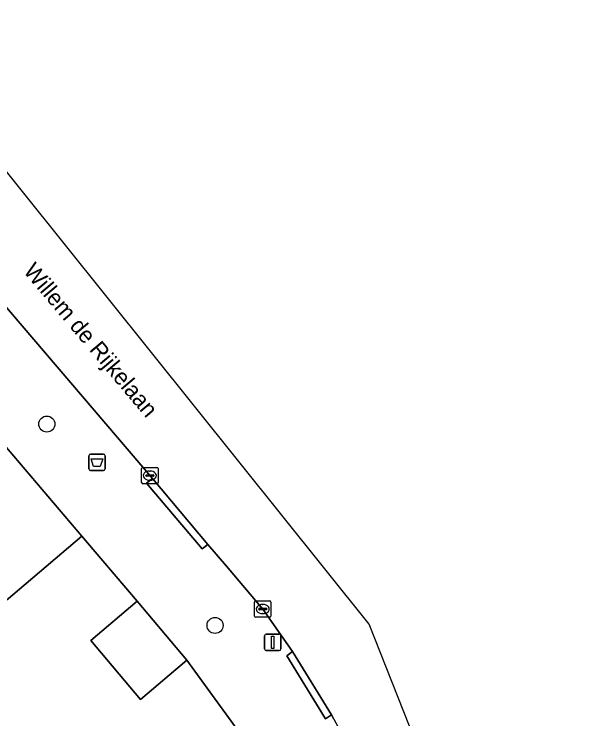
# Model space of a CAD drawing. Extents: x 159499 to 160349, y 382524 to 383273.
# Drawn here: x 159975.85 to 160010.61, y 383220.52 to 383263.5 of the extents above; entities that cross this region are included whole.
import ezdxf

# ---------------------------------------------------------------- set-up
doc = ezdxf.new("R2010")
doc.units = 0
for name, color, linetype in [('IMGEO_Afvalbak', 7, 'Continuous'), ('IMGEO_Boom', 7, 'Continuous'), ('IMGEO_Erf', 7, 'Continuous'), ('IMGEO_Kolk', 7, 'Continuous'), ('IMGEO_Lichtmast', 7, 'Continuous'), ('IMGEO_Openbare_ruimte_label', 7, 'Continuous'), ('IMGEO_Pand', 7, 'Continuous'), ('IMGEO_Rijbaan_lokaal_open', 7, 'Continuous'), ('IMGEO_Voetpad_open', 7, 'Continuous')]:
    doc.layers.add(name, color=color, linetype=linetype)

msp = doc.modelspace()

# ---------------------------------------------------------------- linework, layer by layer
at = {"layer": 'IMGEO_Afvalbak'}
for p, q in [((159980.408, 383235.766), (159980.408, 383236.566)), ((159980.408, 383236.566), (159980.408, 383235.766)), ((159980.508, 383236.666), (159981.298, 383236.666)), ((159981.298, 383236.666), (159980.508, 383236.666)), ((159981.398, 383236.566), (159981.398, 383235.766)), ((159981.398, 383235.766), (159981.398, 383236.566)), ((159981.298, 383235.666), (159980.508, 383235.666)), ((159980.508, 383235.666), (159981.298, 383235.666))]:
    msp.add_line(p, q, dxfattribs=at)
msp.add_lwpolyline([(159980.551, 383236.38), (159981.255, 383236.38), (159981.106, 383235.91), (159980.7, 383235.91), (159980.551, 383236.38)], dxfattribs=at)
for centre, start, end in [((159980.508, 383236.566), 90, 180), ((159980.508, 383236.566), 90, 180), ((159981.298, 383236.566), 0, 90), ((159981.298, 383236.566), 360, 90), ((159980.508, 383235.766), 180, 270), ((159980.508, 383235.766), 180, 270), ((159981.298, 383235.766), 270, 0), ((159981.298, 383235.766), 270, 0)]:
    msp.add_arc(centre, 0.1, start, end, dxfattribs=at)
at = {"layer": 'IMGEO_Boom'}
for centre in [(159977.843, 383238.501), (159988.106, 383226.218)]:
    msp.add_circle(centre, 0.489, dxfattribs=at)
at = {"layer": 'IMGEO_Erf'}
msp.add_lwpolyline([(159990.005, 383219.117), (159986.389, 383224.102), (159983.558, 383221.705), (159980.521, 383225.292), (159983.352, 383227.689), (159979.985, 383231.666), (159976.17, 383228.436), (159972.659, 383225.463)], dxfattribs=at)
at = {"layer": 'IMGEO_Kolk'}
for p, q in [((159983.703, 383235.856), (159984.555, 383235.856)), ((159983.628, 383234.93), (159983.628, 383235.782)), ((159984.116, 383235.636), (159984.141, 383235.636)), ((159984.629, 383235.782), (159984.629, 383234.93)), ((159983.887, 383235.35), (159983.887, 383235.362)), ((159984.325, 383235.313), (159983.927, 383235.313)), ((159983.93, 383235.399), (159984.328, 383235.399)), ((159984.139, 383235.076), (159984.114, 383235.076)), ((159984.371, 383235.362), (159984.371, 383235.35)), ((159984.555, 383234.856), (159983.703, 383234.856)), ((159990.589, 383227.72), (159991.441, 383227.72)), ((159990.514, 383226.794), (159990.514, 383227.646)), ((159990.816, 383227.263), (159991.214, 383227.263)), ((159991.002, 383227.5), (159991.027, 383227.5)), ((159991.515, 383227.646), (159991.515, 383226.794)), ((159990.773, 383227.214), (159990.773, 383227.226)), ((159991.211, 383227.177), (159990.813, 383227.177)), ((159991.025, 383226.94), (159991, 383226.94)), ((159991.257, 383227.226), (159991.257, 383227.214)), ((159991.441, 383226.72), (159990.589, 383226.72))]:
    msp.add_line(p, q, dxfattribs=at)
for points in [[(159983.703, 383235.856), (159984.555, 383235.856)], [(159983.628, 383234.93), (159983.628, 383235.782)], [(159984.629, 383235.782), (159984.629, 383234.93)], [(159984.555, 383234.856), (159983.703, 383234.856)], [(159990.589, 383227.72), (159991.441, 383227.72)], [(159990.514, 383226.794), (159990.514, 383227.646)], [(159991.515, 383227.646), (159991.515, 383226.794)], [(159991.441, 383226.72), (159990.589, 383226.72)]]:
    msp.add_lwpolyline(points, dxfattribs=at)
for centre, radius, start, end in [((159983.705, 383235.78), 0.0765, 91.552, 178.448), ((159983.705, 383235.78), 0.0765, 91.552, 178.448), ((159984.553, 383235.78), 0.0765, 1.552, 88.448), ((159984.553, 383235.78), 0.0765, 1.552, 88.448), ((159983.927, 383235.359), 0.0403, 85.8775, 175.7526), ((159983.924, 383235.349), 0.0366, 178.938, 274.7102), ((159984.328, 383235.356), 0.043, 264.8664, 352.4533), ((159984.332, 383235.361), 0.0386, 1.7309, 96.639), ((159983.705, 383234.932), 0.0765, 181.552, 268.448), ((159983.705, 383234.932), 0.0765, 181.552, 268.448), ((159984.553, 383234.932), 0.0765, 271.552, 358.448), ((159984.553, 383234.932), 0.0765, 271.552, 358.448), ((159990.591, 383227.644), 0.0765, 91.552, 178.448), ((159990.591, 383227.644), 0.0765, 91.552, 178.448), ((159991.439, 383227.644), 0.0765, 1.552, 88.448), ((159991.439, 383227.644), 0.0765, 1.552, 88.448), ((159990.813, 383227.223), 0.0403, 85.8775, 175.7526), ((159991.218, 383227.225), 0.0386, 1.7309, 96.639), ((159990.81, 383227.213), 0.0366, 178.938, 274.7102), ((159991.214, 383227.22), 0.043, 264.8664, 352.4533), ((159990.591, 383226.796), 0.0765, 181.552, 268.448), ((159990.591, 383226.796), 0.0765, 181.552, 268.448), ((159991.439, 383226.796), 0.0765, 271.552, 358.448), ((159991.439, 383226.796), 0.0765, 271.552, 358.448)]:
    msp.add_arc(centre, radius, start, end, dxfattribs=at)
for centre, major_axis, ratio, start_param, end_param in [((159984.115, 383235.356), (-0.387, 0.002), 0.722429, 4.712389, 7.853982), ((159984.14, 383235.356), (-0.39, 0.002), 0.717154, 1.570796, 4.712389), ((159991.001, 383227.22), (-0.387, 0.002), 0.722429, 4.712389, 7.853982), ((159991.026, 383227.22), (-0.39, 0.002), 0.717154, 1.570796, 4.712389)]:
    msp.add_ellipse(centre, major_axis=major_axis, ratio=ratio, start_param=start_param, end_param=end_param, dxfattribs=at)
at = {"layer": 'IMGEO_Lichtmast'}
for p, q in [((159991.13, 383224.791), (159991.13, 383225.591)), ((159991.13, 383225.591), (159991.13, 383224.791)), ((159991.23, 383225.691), (159992.02, 383225.691)), ((159992.02, 383225.691), (159991.23, 383225.691)), ((159992.12, 383225.591), (159992.12, 383224.791)), ((159992.12, 383224.791), (159992.12, 383225.591)), ((159992.02, 383224.691), (159991.23, 383224.691)), ((159991.23, 383224.691), (159992.02, 383224.691))]:
    msp.add_line(p, q, dxfattribs=at)
msp.add_lwpolyline([(159991.55, 383225.566), (159991.7, 383225.566), (159991.7, 383224.816), (159991.55, 383224.816), (159991.55, 383225.566)], dxfattribs=at)
for centre, start, end in [((159991.23, 383225.591), 90, 180), ((159991.23, 383225.591), 90, 180), ((159992.02, 383225.591), 0, 90), ((159992.02, 383225.591), 360, 90), ((159991.23, 383224.791), 180, 270), ((159991.23, 383224.791), 180, 270), ((159992.02, 383224.791), 270, 0), ((159992.02, 383224.791), 270, 0)]:
    msp.add_arc(centre, 0.1, start, end, dxfattribs=at)
at = {"layer": 'IMGEO_Pand'}
for points in [[(159959.881, 383248.45), (159970.22, 383236.239), (159966.327, 383232.943), (159972.659, 383225.463), (159976.17, 383228.436), (159979.985, 383231.666), (159966.482, 383247.519), (159960.316, 383254.78), (159958.499, 383253.232), (159956.742, 383255.32), (159954.369, 383254.145), (159949.978, 383251.97), (159949.633, 383252.382), (159949.455, 383252.281), (159949.322, 383252.206), (159955.612, 383245.123), (159955.84, 383245.316), (159955.982, 383245.148)], [(159986.389, 383224.102), (159983.352, 383227.689), (159980.521, 383225.292), (159983.558, 383221.705)]]:
    msp.add_lwpolyline(points, close=True, dxfattribs=at)
at = {"layer": 'IMGEO_Rijbaan_lokaal_open'}
msp.add_lwpolyline([(160026.926, 383153.096), (160017.356, 383162.697), (160004.31, 383208.29), (160003.465, 383211.242), (159997.514, 383226.3), (159968.231, 383262.808), (159963.898, 383259.136), (159970.978, 383250.787), (159972.768, 383248.666), (159984.285, 383235.173), (159987.671, 383231.155), (159988.81, 383229.825), (159991.015, 383227.22), (159992.828, 383224.63), (159995.219, 383220.768), (159995.36, 383220.508), (159997.004, 383217.494)], dxfattribs=at)
at = {"layer": 'IMGEO_Voetpad_open'}
for points in [[(159955.51, 383263.501), (159955.43, 383260.661), (159957.033, 383258.661), (159960.316, 383254.78), (159966.482, 383247.519), (159979.985, 383231.666), (159983.352, 383227.689), (159986.389, 383224.102), (159990.005, 383219.117), (159992.305, 383219.82), (159994.09, 383212.547), (159996.951, 383213.297), (159995.131, 383216.743)], [(159995.36, 383220.508), (159995.219, 383220.768), (159994.841, 383220.529), (159992.478, 383224.359), (159992.828, 383224.63), (159991.015, 383227.22), (159988.81, 383229.825), (159987.671, 383231.155), (159987.315, 383230.885), (159983.929, 383234.885), (159984.285, 383235.173), (159972.768, 383248.666)]]:
    msp.add_lwpolyline(points, dxfattribs=at)
for points in [[(159984.285, 383235.173), (159983.929, 383234.885), (159987.315, 383230.885), (159987.671, 383231.155)], [(159995.219, 383220.768), (159992.828, 383224.63), (159992.478, 383224.359), (159994.841, 383220.529)]]:
    msp.add_lwpolyline(points, close=True, dxfattribs=at)

# ---------------------------------------------------------------- texts
at = {"layer": 'IMGEO_Openbare_ruimte_label'}
msp.add_text('Willem de Rijkelaan', height=1, rotation=310.0917, dxfattribs=at).set_placement((159976.368, 383247.799))

doc.saveas('drawing.dxf')
